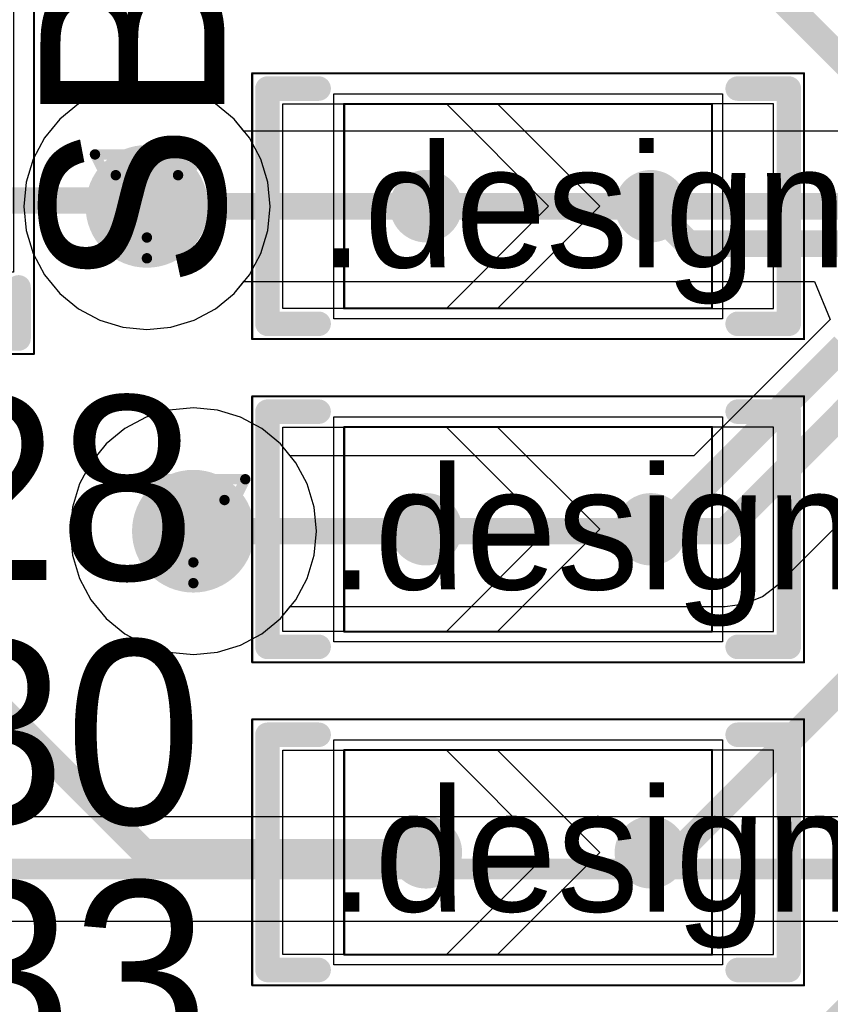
# Model space of a CAD drawing. Header units: millimetres. Extents: x 138 to 555, y 26 to 334.
# Tile 559 of 656: x 286.02 to 289.98, y 216.54 to 221.35. Entities that reach past the tile are written whole.
import ezdxf

# ---------------------------------------------------------------- set-up
doc = ezdxf.new("R2010")
doc.units = ezdxf.units.MM
for name, color, linetype in [('BottomLayer', 5, 'Continuous'), ('DrillDrawing', 1, 'Continuous'), ('Mechanical20', 56, 'Continuous'), ('Mechanical27', 56, 'Continuous'), ('MidLayer1', 16, 'Continuous'), ('MidLayer2', 76, 'Continuous'), ('MidLayer3', 90, 'Continuous'), ('MidLayer4', 156, 'Continuous'), ('MultiLayer', 9, 'Continuous'), ('TopLayer', 1, 'Continuous'), ('TopOverlay', 2, 'Continuous'), ('TopPaste', 8, 'Continuous'), ('TopSolder', 216, 'Continuous'), ('ViaHoleLayer', 16, 'Continuous')]:
    doc.layers.add(name, color=color, linetype=linetype)

# ---------------------------------------------------------------- blocks, each defined once
blk = doc.blocks.new('SOLDER_BRIDGE_R0603_0R_614')
at = {"layer": 'Mechanical20', "const_width": 0.01}
for points in [[(-1.35, 0.65), (-0.2, 0.65)], [(-1.35, -0.65), (-1.35, 0.65)], [(-0.2, 0.65), (1.35, 0.65)], [(1.35, -0.65), (1.35, 0.65)], [(-1.35, -0.65), (1.35, -0.65)]]:
    blk.add_lwpolyline(points, dxfattribs=at)
at = {"layer": 'Mechanical20', "const_width": 0.005}
for points in [[(-1.3525, 0.65, 1), (-1.3475, 0.65, 1)], [(-1.3525, 0.65, 1), (-1.3475, 0.65, 1)], [(-0.2025, 0.65, 1), (-0.1975, 0.65, 1)], [(-0.2025, 0.65, 1), (-0.1975, 0.65, 1)], [(1.3475, 0.65, 1), (1.3525, 0.65, 1)], [(1.3475, 0.65, 1), (1.3525, 0.65, 1)], [(-1.3525, -0.65, 1), (-1.3475, -0.65, 1)], [(-1.3525, -0.65, 1), (-1.3475, -0.65, 1)], [(1.3475, -0.65, 1), (1.3525, -0.65, 1)], [(1.3475, -0.65, 1), (1.3525, -0.65, 1)]]:
    blk.add_lwpolyline(points, format="xyb", close=True, dxfattribs=at)
at = {"layer": 'Mechanical27', "const_width": 0.01}
for points in [[(-0.9, -0.5), (-0.9, 0.5)], [(-0.9, 0.5), (0.9, 0.5)], [(0.9, -0.5), (0.9, 0.5)], [(-0.9, -0.5), (0.9, -0.5)]]:
    blk.add_lwpolyline(points, dxfattribs=at)
at = {"layer": 'Mechanical27', "const_width": 0.005}
for points in [[(-0.9025, 0.5, 1), (-0.8975, 0.5, 1)], [(-0.9025, 0.5, 1), (-0.8975, 0.5, 1)], [(0.8975, 0.5, 1), (0.9025, 0.5, 1)], [(0.8975, 0.5, 1), (0.9025, 0.5, 1)], [(-0.9025, -0.5, 1), (-0.8975, -0.5, 1)], [(-0.9025, -0.5, 1), (-0.8975, -0.5, 1)], [(0.8975, -0.5, 1), (0.9025, -0.5, 1)], [(0.8975, -0.5, 1), (0.9025, -0.5, 1)]]:
    blk.add_lwpolyline(points, format="xyb", close=True, dxfattribs=at)
at = {"layer": 'TopLayer'}
for p, q in [((-1.2, -0.5), (-1.2, 0.5)), ((-1.2, 0.5), (-0.4, 0.5)), ((-0.4, 0.5), (0.1, 0)), ((-0.15, 0.5), (-0.15, 0.5)), ((-0.15, 0.5), (0.35, 0)), ((1.2, 0.5), (-0.15, 0.5)), ((1.2, -0.5), (1.2, 0.5)), ((0.1, 0), (-0.4, -0.5)), ((0.35, 0), (-0.15, -0.5)), ((-1.2, -0.5), (-1.2, -0.5)), ((-0.4, -0.5), (-1.2, -0.5)), ((-0.15, -0.5), (1.2, -0.5))]:
    blk.add_line(p, q, dxfattribs=at)
at = {"layer": 'TopLayer', "const_width": 0.127}
for points in [[(-0.5635, 0, 1), (-0.4365, 0, 1)], [(0.5365, 0, 1), (0.6635, 0, 1)]]:
    blk.add_lwpolyline(points, format="xyb", close=True, dxfattribs=at)
at = {"layer": 'TopOverlay', "const_width": 0.12}
for points in [[(-1.275, 0.575), (-1.025, 0.575)], [(-1.275, 0.175), (-1.275, 0.575)], [(1.025, 0.575), (1.275, 0.575)], [(1.275, -0.575), (1.275, 0.575)], [(-1.275, -0.575), (-1.275, 0.175)], [(-1.275, -0.575), (-1.025, -0.575)], [(1.025, -0.575), (1.275, -0.575)]]:
    blk.add_lwpolyline(points, dxfattribs=at)
at = {"layer": 'TopOverlay', "const_width": 0.06}
for points in [[(-1.305, 0.575, 1), (-1.245, 0.575, 1)], [(-1.305, 0.575, 1), (-1.245, 0.575, 1)], [(-1.055, 0.575, 1), (-0.995, 0.575, 1)], [(0.995, 0.575, 1), (1.055, 0.575, 1)], [(1.245, 0.575, 1), (1.305, 0.575, 1)], [(1.245, 0.575, 1), (1.305, 0.575, 1)], [(-1.305, 0.175, 1), (-1.245, 0.175, 1)], [(-1.305, 0.175, 1), (-1.245, 0.175, 1)], [(-1.305, -0.575, 1), (-1.245, -0.575, 1)], [(-1.305, -0.575, 1), (-1.245, -0.575, 1)], [(-1.055, -0.575, 1), (-0.995, -0.575, 1)], [(0.995, -0.575, 1), (1.055, -0.575, 1)], [(1.245, -0.575, 1), (1.305, -0.575, 1)], [(1.245, -0.575, 1), (1.305, -0.575, 1)]]:
    blk.add_lwpolyline(points, format="xyb", close=True, dxfattribs=at)
at = {"layer": 'TopPaste', "const_width": 0.127}
for points in [[(-0.5635, 0, 1), (-0.4365, 0, 1)], [(0.5365, 0, 1), (0.6635, 0, 1)]]:
    blk.add_lwpolyline(points, format="xyb", close=True, dxfattribs=at)
at = {"layer": 'TopSolder'}
for p, q in [((-0.95, 0.55), (-0.95, 0.55)), ((-0.95, 0.55), (0.95, 0.55)), ((-0.95, -0.55), (-0.95, 0.55)), ((0.95, 0.55), (0.95, -0.55)), ((0.95, -0.55), (-0.95, -0.55))]:
    blk.add_line(p, q, dxfattribs=at)
at = {"layer": 'TopSolder', "const_width": 0.177}
for points in [[(-0.5885, 0, 1), (-0.4115, 0, 1)], [(0.5115, 0, 1), (0.6885, 0, 1)]]:
    blk.add_lwpolyline(points, format="xyb", close=True, dxfattribs=at)
blk = doc.blocks.new('SOLDER_BRIDGE_R0603_0R_621')
at = {"layer": 'Mechanical20', "const_width": 0.01}
for points in [[(-1.35, 0.65), (-0.2, 0.65)], [(-1.35, -0.65), (-1.35, 0.65)], [(-0.2, 0.65), (1.35, 0.65)], [(1.35, -0.65), (1.35, 0.65)], [(-1.35, -0.65), (1.35, -0.65)]]:
    blk.add_lwpolyline(points, dxfattribs=at)
at = {"layer": 'Mechanical20', "const_width": 0.005}
for points in [[(-1.3525, 0.65, 1), (-1.3475, 0.65, 1)], [(-1.3525, 0.65, 1), (-1.3475, 0.65, 1)], [(-0.2025, 0.65, 1), (-0.1975, 0.65, 1)], [(-0.2025, 0.65, 1), (-0.1975, 0.65, 1)], [(1.3475, 0.65, 1), (1.3525, 0.65, 1)], [(1.3475, 0.65, 1), (1.3525, 0.65, 1)], [(-1.3525, -0.65, 1), (-1.3475, -0.65, 1)], [(-1.3525, -0.65, 1), (-1.3475, -0.65, 1)], [(1.3475, -0.65, 1), (1.3525, -0.65, 1)], [(1.3475, -0.65, 1), (1.3525, -0.65, 1)]]:
    blk.add_lwpolyline(points, format="xyb", close=True, dxfattribs=at)
at = {"layer": 'Mechanical27', "const_width": 0.01}
for points in [[(-0.9, -0.5), (-0.9, 0.5)], [(-0.9, 0.5), (0.9, 0.5)], [(0.9, -0.5), (0.9, 0.5)], [(-0.9, -0.5), (0.9, -0.5)]]:
    blk.add_lwpolyline(points, dxfattribs=at)
at = {"layer": 'Mechanical27', "const_width": 0.005}
for points in [[(-0.9025, 0.5, 1), (-0.8975, 0.5, 1)], [(-0.9025, 0.5, 1), (-0.8975, 0.5, 1)], [(0.8975, 0.5, 1), (0.9025, 0.5, 1)], [(0.8975, 0.5, 1), (0.9025, 0.5, 1)], [(-0.9025, -0.5, 1), (-0.8975, -0.5, 1)], [(-0.9025, -0.5, 1), (-0.8975, -0.5, 1)], [(0.8975, -0.5, 1), (0.9025, -0.5, 1)], [(0.8975, -0.5, 1), (0.9025, -0.5, 1)]]:
    blk.add_lwpolyline(points, format="xyb", close=True, dxfattribs=at)
at = {"layer": 'TopLayer'}
for p, q in [((-1.2, -0.5), (-1.2, 0.5)), ((-1.2, 0.5), (-0.4, 0.5)), ((-0.4, 0.5), (0.1, 0)), ((-0.15, 0.5), (-0.15, 0.5)), ((-0.15, 0.5), (0.35, 0)), ((1.2, 0.5), (-0.15, 0.5)), ((1.2, -0.5), (1.2, 0.5)), ((0.1, 0), (-0.4, -0.5)), ((0.35, 0), (-0.15, -0.5)), ((-1.2, -0.5), (-1.2, -0.5)), ((-0.4, -0.5), (-1.2, -0.5)), ((-0.15, -0.5), (1.2, -0.5))]:
    blk.add_line(p, q, dxfattribs=at)
at = {"layer": 'TopLayer', "const_width": 0.127}
for points in [[(-0.5635, 0, 1), (-0.4365, 0, 1)], [(0.5365, 0, 1), (0.6635, 0, 1)]]:
    blk.add_lwpolyline(points, format="xyb", close=True, dxfattribs=at)
at = {"layer": 'TopOverlay', "const_width": 0.12}
for points in [[(-1.275, 0.575), (-1.025, 0.575)], [(-1.275, 0.175), (-1.275, 0.575)], [(1.025, 0.575), (1.275, 0.575)], [(1.275, -0.575), (1.275, 0.575)], [(-1.275, -0.575), (-1.275, 0.175)], [(-1.275, -0.575), (-1.025, -0.575)], [(1.025, -0.575), (1.275, -0.575)]]:
    blk.add_lwpolyline(points, dxfattribs=at)
at = {"layer": 'TopOverlay', "const_width": 0.06}
for points in [[(-1.305, 0.575, 1), (-1.245, 0.575, 1)], [(-1.305, 0.575, 1), (-1.245, 0.575, 1)], [(-1.055, 0.575, 1), (-0.995, 0.575, 1)], [(0.995, 0.575, 1), (1.055, 0.575, 1)], [(1.245, 0.575, 1), (1.305, 0.575, 1)], [(1.245, 0.575, 1), (1.305, 0.575, 1)], [(-1.305, 0.175, 1), (-1.245, 0.175, 1)], [(-1.305, 0.175, 1), (-1.245, 0.175, 1)], [(-1.305, -0.575, 1), (-1.245, -0.575, 1)], [(-1.305, -0.575, 1), (-1.245, -0.575, 1)], [(-1.055, -0.575, 1), (-0.995, -0.575, 1)], [(0.995, -0.575, 1), (1.055, -0.575, 1)], [(1.245, -0.575, 1), (1.305, -0.575, 1)], [(1.245, -0.575, 1), (1.305, -0.575, 1)]]:
    blk.add_lwpolyline(points, format="xyb", close=True, dxfattribs=at)
at = {"layer": 'TopPaste', "const_width": 0.127}
for points in [[(-0.5635, 0, 1), (-0.4365, 0, 1)], [(0.5365, 0, 1), (0.6635, 0, 1)]]:
    blk.add_lwpolyline(points, format="xyb", close=True, dxfattribs=at)
at = {"layer": 'TopSolder'}
for p, q in [((-0.95, 0.55), (-0.95, 0.55)), ((-0.95, 0.55), (0.95, 0.55)), ((-0.95, -0.55), (-0.95, 0.55)), ((0.95, 0.55), (0.95, -0.55)), ((0.95, -0.55), (-0.95, -0.55))]:
    blk.add_line(p, q, dxfattribs=at)
at = {"layer": 'TopSolder', "const_width": 0.177}
for points in [[(-0.5885, 0, 1), (-0.4115, 0, 1)], [(0.5115, 0, 1), (0.6885, 0, 1)]]:
    blk.add_lwpolyline(points, format="xyb", close=True, dxfattribs=at)
blk = doc.blocks.new('SOLDER_BRIDGE_R0603_0R_622')
at = {"layer": 'Mechanical20', "const_width": 0.01}
for points in [[(-1.35, 0.65), (-0.2, 0.65)], [(-1.35, -0.65), (-1.35, 0.65)], [(-0.2, 0.65), (1.35, 0.65)], [(1.35, -0.65), (1.35, 0.65)], [(-1.35, -0.65), (1.35, -0.65)]]:
    blk.add_lwpolyline(points, dxfattribs=at)
at = {"layer": 'Mechanical20', "const_width": 0.005}
for points in [[(-1.3525, 0.65, 1), (-1.3475, 0.65, 1)], [(-1.3525, 0.65, 1), (-1.3475, 0.65, 1)], [(-0.2025, 0.65, 1), (-0.1975, 0.65, 1)], [(-0.2025, 0.65, 1), (-0.1975, 0.65, 1)], [(1.3475, 0.65, 1), (1.3525, 0.65, 1)], [(1.3475, 0.65, 1), (1.3525, 0.65, 1)], [(-1.3525, -0.65, 1), (-1.3475, -0.65, 1)], [(-1.3525, -0.65, 1), (-1.3475, -0.65, 1)], [(1.3475, -0.65, 1), (1.3525, -0.65, 1)], [(1.3475, -0.65, 1), (1.3525, -0.65, 1)]]:
    blk.add_lwpolyline(points, format="xyb", close=True, dxfattribs=at)
at = {"layer": 'Mechanical27', "const_width": 0.01}
for points in [[(-0.9, -0.5), (-0.9, 0.5)], [(-0.9, 0.5), (0.9, 0.5)], [(0.9, -0.5), (0.9, 0.5)], [(-0.9, -0.5), (0.9, -0.5)]]:
    blk.add_lwpolyline(points, dxfattribs=at)
at = {"layer": 'Mechanical27', "const_width": 0.005}
for points in [[(-0.9025, 0.5, 1), (-0.8975, 0.5, 1)], [(-0.9025, 0.5, 1), (-0.8975, 0.5, 1)], [(0.8975, 0.5, 1), (0.9025, 0.5, 1)], [(0.8975, 0.5, 1), (0.9025, 0.5, 1)], [(-0.9025, -0.5, 1), (-0.8975, -0.5, 1)], [(-0.9025, -0.5, 1), (-0.8975, -0.5, 1)], [(0.8975, -0.5, 1), (0.9025, -0.5, 1)], [(0.8975, -0.5, 1), (0.9025, -0.5, 1)]]:
    blk.add_lwpolyline(points, format="xyb", close=True, dxfattribs=at)
at = {"layer": 'TopLayer'}
for p, q in [((-1.2, -0.5), (-1.2, 0.5)), ((-1.2, 0.5), (-0.4, 0.5)), ((-0.4, 0.5), (0.1, 0)), ((-0.15, 0.5), (-0.15, 0.5)), ((-0.15, 0.5), (0.35, 0)), ((1.2, 0.5), (-0.15, 0.5)), ((1.2, -0.5), (1.2, 0.5)), ((0.1, 0), (-0.4, -0.5)), ((0.35, 0), (-0.15, -0.5)), ((-1.2, -0.5), (-1.2, -0.5)), ((-0.4, -0.5), (-1.2, -0.5)), ((-0.15, -0.5), (1.2, -0.5))]:
    blk.add_line(p, q, dxfattribs=at)
at = {"layer": 'TopLayer', "const_width": 0.127}
for points in [[(-0.5635, 0, 1), (-0.4365, 0, 1)], [(0.5365, 0, 1), (0.6635, 0, 1)]]:
    blk.add_lwpolyline(points, format="xyb", close=True, dxfattribs=at)
at = {"layer": 'TopOverlay', "const_width": 0.12}
for points in [[(-1.275, 0.575), (-1.025, 0.575)], [(-1.275, 0.175), (-1.275, 0.575)], [(1.025, 0.575), (1.275, 0.575)], [(1.275, -0.575), (1.275, 0.575)], [(-1.275, -0.575), (-1.275, 0.175)], [(-1.275, -0.575), (-1.025, -0.575)], [(1.025, -0.575), (1.275, -0.575)]]:
    blk.add_lwpolyline(points, dxfattribs=at)
at = {"layer": 'TopOverlay', "const_width": 0.06}
for points in [[(-1.305, 0.575, 1), (-1.245, 0.575, 1)], [(-1.305, 0.575, 1), (-1.245, 0.575, 1)], [(-1.055, 0.575, 1), (-0.995, 0.575, 1)], [(0.995, 0.575, 1), (1.055, 0.575, 1)], [(1.245, 0.575, 1), (1.305, 0.575, 1)], [(1.245, 0.575, 1), (1.305, 0.575, 1)], [(-1.305, 0.175, 1), (-1.245, 0.175, 1)], [(-1.305, 0.175, 1), (-1.245, 0.175, 1)], [(-1.305, -0.575, 1), (-1.245, -0.575, 1)], [(-1.305, -0.575, 1), (-1.245, -0.575, 1)], [(-1.055, -0.575, 1), (-0.995, -0.575, 1)], [(0.995, -0.575, 1), (1.055, -0.575, 1)], [(1.245, -0.575, 1), (1.305, -0.575, 1)], [(1.245, -0.575, 1), (1.305, -0.575, 1)]]:
    blk.add_lwpolyline(points, format="xyb", close=True, dxfattribs=at)
at = {"layer": 'TopPaste', "const_width": 0.127}
for points in [[(-0.5635, 0, 1), (-0.4365, 0, 1)], [(0.5365, 0, 1), (0.6635, 0, 1)]]:
    blk.add_lwpolyline(points, format="xyb", close=True, dxfattribs=at)
at = {"layer": 'TopSolder'}
for p, q in [((-0.95, 0.55), (-0.95, 0.55)), ((-0.95, 0.55), (0.95, 0.55)), ((-0.95, -0.55), (-0.95, 0.55)), ((0.95, 0.55), (0.95, -0.55)), ((0.95, -0.55), (-0.95, -0.55))]:
    blk.add_line(p, q, dxfattribs=at)
at = {"layer": 'TopSolder', "const_width": 0.177}
for points in [[(-0.5885, 0, 1), (-0.4115, 0, 1)], [(0.5115, 0, 1), (0.6885, 0, 1)]]:
    blk.add_lwpolyline(points, format="xyb", close=True, dxfattribs=at)
blk = doc.blocks.new('SOLDER_BRIDGE_R0603_0R_632')
at = {"layer": 'Mechanical20', "const_width": 0.01}
for points in [[(-0.2, 0.65), (-1.35, 0.65)], [(-1.35, -0.65), (-1.35, 0.65)], [(1.35, 0.65), (-0.2, 0.65)], [(1.35, -0.65), (1.35, 0.65)], [(1.35, -0.65), (-1.35, -0.65)]]:
    blk.add_lwpolyline(points, dxfattribs=at)
at = {"layer": 'Mechanical20', "const_width": 0.005}
for points in [[(-1.3525, 0.65, 1), (-1.3475, 0.65, 1)], [(-1.3525, 0.65, 1), (-1.3475, 0.65, 1)], [(-0.2025, 0.65, 1), (-0.1975, 0.65, 1)], [(-0.2025, 0.65, 1), (-0.1975, 0.65, 1)], [(1.3475, 0.65, 1), (1.3525, 0.65, 1)], [(1.3475, 0.65, 1), (1.3525, 0.65, 1)], [(-1.3525, -0.65, 1), (-1.3475, -0.65, 1)], [(-1.3525, -0.65, 1), (-1.3475, -0.65, 1)], [(1.3475, -0.65, 1), (1.3525, -0.65, 1)], [(1.3475, -0.65, 1), (1.3525, -0.65, 1)]]:
    blk.add_lwpolyline(points, format="xyb", close=True, dxfattribs=at)
at = {"layer": 'Mechanical27', "const_width": 0.01}
for points in [[(-0.9, -0.5), (-0.9, 0.5)], [(0.9, 0.5), (-0.9, 0.5)], [(0.9, -0.5), (0.9, 0.5)], [(0.9, -0.5), (-0.9, -0.5)]]:
    blk.add_lwpolyline(points, dxfattribs=at)
at = {"layer": 'Mechanical27', "const_width": 0.005}
for points in [[(-0.9025, 0.5, 1), (-0.8975, 0.5, 1)], [(-0.9025, 0.5, 1), (-0.8975, 0.5, 1)], [(0.8975, 0.5, 1), (0.9025, 0.5, 1)], [(0.8975, 0.5, 1), (0.9025, 0.5, 1)], [(-0.9025, -0.5, 1), (-0.8975, -0.5, 1)], [(-0.9025, -0.5, 1), (-0.8975, -0.5, 1)], [(0.8975, -0.5, 1), (0.9025, -0.5, 1)], [(0.8975, -0.5, 1), (0.9025, -0.5, 1)]]:
    blk.add_lwpolyline(points, format="xyb", close=True, dxfattribs=at)
at = {"layer": 'TopLayer'}
for p, q in [((-1.2, -0.5), (-1.2, 0.5)), ((-1.2, 0.5), (-0.4, 0.5)), ((-0.4, 0.5), (0.1, 0)), ((-0.15, 0.5), (-0.15, 0.5)), ((-0.15, 0.5), (0.35, 0)), ((1.2, 0.5), (-0.15, 0.5)), ((1.2, -0.5), (1.2, 0.5)), ((0.1, 0), (-0.4, -0.5)), ((0.35, 0), (-0.15, -0.5)), ((-1.2, -0.5), (-1.2, -0.5)), ((-0.4, -0.5), (-1.2, -0.5)), ((-0.15, -0.5), (1.2, -0.5))]:
    blk.add_line(p, q, dxfattribs=at)
at = {"layer": 'TopLayer', "const_width": 0.127}
for points in [[(-0.5635, 0, 1), (-0.4365, 0, 1)], [(0.5365, 0, 1), (0.6635, 0, 1)]]:
    blk.add_lwpolyline(points, format="xyb", close=True, dxfattribs=at)
at = {"layer": 'TopOverlay', "const_width": 0.12}
for points in [[(-1.025, 0.575), (-1.275, 0.575)], [(-1.275, 0.175), (-1.275, 0.575)], [(1.275, 0.575), (1.025, 0.575)], [(1.275, -0.575), (1.275, 0.575)], [(-1.275, -0.575), (-1.275, 0.175)], [(-1.025, -0.575), (-1.275, -0.575)], [(1.275, -0.575), (1.025, -0.575)]]:
    blk.add_lwpolyline(points, dxfattribs=at)
at = {"layer": 'TopOverlay', "const_width": 0.06}
for points in [[(-1.305, 0.575, 1), (-1.245, 0.575, 1)], [(-1.305, 0.575, 1), (-1.245, 0.575, 1)], [(-1.055, 0.575, 1), (-0.995, 0.575, 1)], [(0.995, 0.575, 1), (1.055, 0.575, 1)], [(1.245, 0.575, 1), (1.305, 0.575, 1)], [(1.245, 0.575, 1), (1.305, 0.575, 1)], [(-1.305, 0.175, 1), (-1.245, 0.175, 1)], [(-1.305, 0.175, 1), (-1.245, 0.175, 1)], [(-1.305, -0.575, 1), (-1.245, -0.575, 1)], [(-1.305, -0.575, 1), (-1.245, -0.575, 1)], [(-1.055, -0.575, 1), (-0.995, -0.575, 1)], [(0.995, -0.575, 1), (1.055, -0.575, 1)], [(1.245, -0.575, 1), (1.305, -0.575, 1)], [(1.245, -0.575, 1), (1.305, -0.575, 1)]]:
    blk.add_lwpolyline(points, format="xyb", close=True, dxfattribs=at)
at = {"layer": 'TopPaste', "const_width": 0.127}
for points in [[(-0.5635, 0, 1), (-0.4365, 0, 1)], [(0.5365, 0, 1), (0.6635, 0, 1)]]:
    blk.add_lwpolyline(points, format="xyb", close=True, dxfattribs=at)
at = {"layer": 'TopSolder'}
for p, q in [((-0.95, 0.55), (-0.95, 0.55)), ((-0.95, 0.55), (0.95, 0.55)), ((-0.95, -0.55), (-0.95, 0.55)), ((0.95, 0.55), (0.95, -0.55)), ((0.95, -0.55), (-0.95, -0.55))]:
    blk.add_line(p, q, dxfattribs=at)
at = {"layer": 'TopSolder', "const_width": 0.177}
for points in [[(-0.5885, 0, 1), (-0.4115, 0, 1)], [(0.5115, 0, 1), (0.6885, 0, 1)]]:
    blk.add_lwpolyline(points, format="xyb", close=True, dxfattribs=at)

msp = doc.modelspace()

# ---------------------------------------------------------------- linework, layer by layer
at = {"layer": 'BottomLayer'}
for p, q in [((289.7267, 218.5914), (293.6299, 222.4946)), ((286.5208, 221.0312), (286.4077, 220.9969)), ((286.6384, 221.0428), (286.5208, 221.0312)), ((286.7561, 221.0312), (286.6384, 221.0428)), ((286.8692, 220.9969), (286.7561, 221.0312)), ((286.4077, 220.9969), (286.3035, 220.9412)), ((286.9734, 220.9412), (286.8692, 220.9969)), ((286.3035, 220.9412), (286.2121, 220.8662)), ((287.0648, 220.8662), (286.9734, 220.9412)), ((286.2121, 220.8662), (286.1371, 220.7748)), ((287.1125, 220.808), (287.0648, 220.8662)), ((286.1371, 220.7748), (286.0814, 220.6706)), ((290.092, 220.808), (287.1125, 220.808)), ((286.0814, 220.6706), (286.0471, 220.5575)), ((286.0471, 220.5575), (286.0355, 220.4399)), ((286.0355, 220.4399), (286.0471, 220.3223)), ((286.0471, 220.3223), (286.0814, 220.2092)), ((286.0814, 220.2092), (286.1371, 220.1049)), ((286.1371, 220.1049), (286.2121, 220.0136)), ((287.0648, 220.0136), (287.1125, 220.0717)), ((287.1125, 220.0717), (289.9044, 220.0717)), ((289.9044, 220.0717), (289.981, 219.887)), ((286.2121, 220.0136), (286.3035, 219.9386)), ((286.9734, 219.9386), (287.0648, 220.0136)), ((286.3035, 219.9386), (286.4077, 219.8829)), ((286.8692, 219.8829), (286.9734, 219.9386)), ((286.4077, 219.8829), (286.5208, 219.8486)), ((286.5208, 219.8486), (286.6384, 219.837)), ((286.6384, 219.837), (286.7561, 219.8486)), ((286.7561, 219.8486), (286.8692, 219.8829)), ((289.981, 219.887), (289.3139, 219.2199)), ((286.748, 219.4431), (286.6349, 219.4088)), ((286.8656, 219.4546), (286.748, 219.4431)), ((286.9832, 219.4431), (286.8656, 219.4546)), ((287.0963, 219.4088), (286.9832, 219.4431)), ((286.6349, 219.4088), (286.5306, 219.353)), ((287.2005, 219.353), (287.0963, 219.4088)), ((286.5306, 219.353), (286.4393, 219.2781)), ((287.2919, 219.2781), (287.2005, 219.353)), ((286.4393, 219.2781), (286.3643, 219.1867)), ((287.3396, 219.2199), (287.2919, 219.2781)), ((286.3643, 219.1867), (286.3086, 219.0825)), ((289.3139, 219.2199), (287.3396, 219.2199)), ((286.3086, 219.0825), (286.2743, 218.9694)), ((286.2743, 218.9694), (286.2627, 218.8517)), ((286.2627, 218.8517), (286.2743, 218.7341)), ((286.2743, 218.7341), (286.3086, 218.621)), ((286.3086, 218.621), (286.3643, 218.5168)), ((289.6505, 218.5329), (289.7267, 218.5914)), ((286.3643, 218.5168), (286.4393, 218.4254)), ((289.5617, 218.4961), (289.6505, 218.5329)), ((287.2919, 218.4254), (287.3396, 218.4836)), ((287.3396, 218.4836), (289.4664, 218.4836)), ((289.4664, 218.4836), (289.5617, 218.4961)), ((286.4393, 218.4254), (286.5306, 218.3504)), ((287.2005, 218.3504), (287.2919, 218.4254)), ((286.5306, 218.3504), (286.6349, 218.2947)), ((287.0963, 218.2947), (287.2005, 218.3504)), ((286.6349, 218.2947), (286.748, 218.2604)), ((286.748, 218.2604), (286.8656, 218.2488)), ((286.8656, 218.2488), (286.9832, 218.2604)), ((286.9832, 218.2604), (287.0963, 218.2947)), ((294.1177, 217.4549), (284.808, 217.4549)), ((284.808, 216.9452), (294.2232, 216.9452))]:
    msp.add_line(p, q, dxfattribs=at)
for points, const_width in [([(289.4664, 218.8517), (293.4774, 222.8627)], 0.13), ([(286.6384, 220.4399), (290.2445, 220.4399)], 0.13), ([(286.8656, 218.8517), (289.4664, 218.8517)], 0.13), ([(284.3733, 217.2001), (294.2232, 217.2001)], 0.1)]:
    msp.add_lwpolyline(points, dxfattribs=dict(at, const_width=const_width))
for points, const_width in [([(286.4884, 220.4399, 1), (286.7884, 220.4399, 1)], 0.3), ([(286.6059, 220.4399, 1), (286.6709, 220.4399, 1)], 0.065), ([(286.7156, 218.8517, 1), (287.0156, 218.8517, 1)], 0.3), ([(286.8331, 218.8517, 1), (286.8981, 218.8517, 1)], 0.065), ([(289.4339, 218.8517, 1), (289.4989, 218.8517, 1)], 0.065), ([(289.4339, 218.8517, 1), (289.4989, 218.8517, 1)], 0.065)]:
    msp.add_lwpolyline(points, format="xyb", close=True, dxfattribs=dict(at, const_width=const_width))
at = {"layer": 'DrillDrawing', "const_width": 0.0508}
for points in [[(286.3844, 220.6939), (286.8924, 220.6939)], [(286.3844, 220.6939), (286.6384, 220.1859)], [(286.6384, 220.1859), (286.8924, 220.6939)], [(286.486, 220.5923), (286.7908, 220.5923)], [(286.486, 220.5923), (286.6384, 220.2875)], [(286.6384, 220.2875), (286.7908, 220.5923)], [(286.6116, 219.1057), (287.1196, 219.1057)], [(286.6116, 219.1057), (286.8656, 218.5977)], [(286.8656, 218.5977), (287.1196, 219.1057)], [(286.7132, 219.0041), (287.018, 219.0041)], [(286.7132, 219.0041), (286.8656, 218.6993)], [(286.8656, 218.6993), (287.018, 219.0041)]]:
    msp.add_lwpolyline(points, dxfattribs=at)
at = {"layer": 'DrillDrawing', "const_width": 0.0254}
for points in [[(286.3717, 220.6939, 1), (286.3971, 220.6939, 1)], [(286.3717, 220.6939, 1), (286.3971, 220.6939, 1)], [(286.8797, 220.6939, 1), (286.9051, 220.6939, 1)], [(286.8797, 220.6939, 1), (286.9051, 220.6939, 1)], [(286.4733, 220.5923, 1), (286.4987, 220.5923, 1)], [(286.4733, 220.5923, 1), (286.4987, 220.5923, 1)], [(286.7781, 220.5923, 1), (286.8035, 220.5923, 1)], [(286.7781, 220.5923, 1), (286.8035, 220.5923, 1)], [(286.6257, 220.2875, 1), (286.6511, 220.2875, 1)], [(286.6257, 220.2875, 1), (286.6511, 220.2875, 1)], [(286.6257, 220.1859, 1), (286.6511, 220.1859, 1)], [(286.6257, 220.1859, 1), (286.6511, 220.1859, 1)], [(286.5989, 219.1057, 1), (286.6243, 219.1057, 1)], [(286.5989, 219.1057, 1), (286.6243, 219.1057, 1)], [(287.1069, 219.1057, 1), (287.1323, 219.1057, 1)], [(287.1069, 219.1057, 1), (287.1323, 219.1057, 1)], [(286.7005, 219.0041, 1), (286.7259, 219.0041, 1)], [(286.7005, 219.0041, 1), (286.7259, 219.0041, 1)], [(287.0053, 219.0041, 1), (287.0307, 219.0041, 1)], [(287.0053, 219.0041, 1), (287.0307, 219.0041, 1)], [(286.8529, 218.6993, 1), (286.8783, 218.6993, 1)], [(286.8529, 218.6993, 1), (286.8783, 218.6993, 1)], [(286.8529, 218.5977, 1), (286.8783, 218.5977, 1)], [(286.8529, 218.5977, 1), (286.8783, 218.5977, 1)]]:
    msp.add_lwpolyline(points, format="xyb", close=True, dxfattribs=at)
at = {"layer": 'MidLayer1'}
for p, q in [((286.5208, 221.0312), (286.4077, 220.9969)), ((286.6384, 221.0428), (286.5208, 221.0312)), ((286.7561, 221.0312), (286.6384, 221.0428)), ((286.8692, 220.9969), (286.7561, 221.0312)), ((286.4077, 220.9969), (286.3035, 220.9412)), ((286.9734, 220.9412), (286.8692, 220.9969)), ((286.3035, 220.9412), (286.2121, 220.8662)), ((287.0648, 220.8662), (286.9734, 220.9412)), ((286.2121, 220.8662), (286.1371, 220.7748)), ((287.1397, 220.7748), (287.0648, 220.8662)), ((286.1371, 220.7748), (286.0814, 220.6706)), ((287.1955, 220.6706), (287.1397, 220.7748)), ((286.0814, 220.6706), (286.0471, 220.5575)), ((287.2298, 220.5575), (287.1955, 220.6706)), ((286.0471, 220.5575), (286.0355, 220.4399)), ((287.2413, 220.4399), (287.2298, 220.5575)), ((286.0355, 220.4399), (286.0471, 220.3223)), ((287.2298, 220.3223), (287.2413, 220.4399)), ((286.0471, 220.3223), (286.0814, 220.2092)), ((287.1955, 220.2092), (287.2298, 220.3223)), ((286.0814, 220.2092), (286.1371, 220.1049)), ((287.1397, 220.1049), (287.1955, 220.2092)), ((286.1371, 220.1049), (286.2121, 220.0136)), ((287.0648, 220.0136), (287.1397, 220.1049)), ((286.2121, 220.0136), (286.3035, 219.9386)), ((286.9734, 219.9386), (287.0648, 220.0136)), ((286.3035, 219.9386), (286.4077, 219.8829)), ((286.8692, 219.8829), (286.9734, 219.9386)), ((286.4077, 219.8829), (286.5208, 219.8486)), ((286.5208, 219.8486), (286.6384, 219.837)), ((286.6384, 219.837), (286.7561, 219.8486)), ((286.7561, 219.8486), (286.8692, 219.8829)), ((286.748, 219.4431), (286.6349, 219.4088)), ((286.8656, 219.4546), (286.748, 219.4431)), ((286.9832, 219.4431), (286.8656, 219.4546)), ((287.0963, 219.4088), (286.9832, 219.4431)), ((286.6349, 219.4088), (286.5306, 219.353)), ((287.2005, 219.353), (287.0963, 219.4088)), ((286.5306, 219.353), (286.4393, 219.2781)), ((287.2919, 219.2781), (287.2005, 219.353)), ((286.4393, 219.2781), (286.3643, 219.1867)), ((287.3669, 219.1867), (287.2919, 219.2781)), ((286.3643, 219.1867), (286.3086, 219.0825)), ((287.4226, 219.0825), (287.3669, 219.1867)), ((286.3086, 219.0825), (286.2743, 218.9694)), ((287.4569, 218.9694), (287.4226, 219.0825)), ((286.2743, 218.9694), (286.2627, 218.8517)), ((287.4685, 218.8517), (287.4569, 218.9694)), ((286.2627, 218.8517), (286.2743, 218.7341)), ((287.4569, 218.7341), (287.4685, 218.8517)), ((286.2743, 218.7341), (286.3086, 218.621)), ((287.4226, 218.621), (287.4569, 218.7341)), ((286.3086, 218.621), (286.3643, 218.5168)), ((287.3669, 218.5168), (287.4226, 218.621)), ((286.3643, 218.5168), (286.4393, 218.4254)), ((287.2919, 218.4254), (287.3669, 218.5168)), ((286.4393, 218.4254), (286.5306, 218.3504)), ((287.2005, 218.3504), (287.2919, 218.4254)), ((286.5306, 218.3504), (286.6349, 218.2947)), ((287.0963, 218.2947), (287.2005, 218.3504)), ((286.6349, 218.2947), (286.748, 218.2604)), ((286.748, 218.2604), (286.8656, 218.2488)), ((286.8656, 218.2488), (286.9832, 218.2604)), ((286.9832, 218.2604), (287.0963, 218.2947))]:
    msp.add_line(p, q, dxfattribs=at)
at = {"layer": 'MidLayer1', "const_width": 0.3}
for points in [[(286.4884, 220.4399, 1), (286.7884, 220.4399, 1)], [(286.7156, 218.8517, 1), (287.0156, 218.8517, 1)]]:
    msp.add_lwpolyline(points, format="xyb", close=True, dxfattribs=at)
at = {"layer": 'MidLayer2'}
for p, q in [((286.5208, 221.0312), (286.4077, 220.9969)), ((286.6384, 221.0428), (286.5208, 221.0312)), ((286.7561, 221.0312), (286.6384, 221.0428)), ((286.8692, 220.9969), (286.7561, 221.0312)), ((286.4077, 220.9969), (286.3035, 220.9412)), ((286.9734, 220.9412), (286.8692, 220.9969)), ((286.3035, 220.9412), (286.2121, 220.8662)), ((287.0648, 220.8662), (286.9734, 220.9412)), ((286.2121, 220.8662), (286.1371, 220.7748)), ((287.1397, 220.7748), (287.0648, 220.8662)), ((286.1371, 220.7748), (286.0814, 220.6706)), ((287.1955, 220.6706), (287.1397, 220.7748)), ((286.0814, 220.6706), (286.0471, 220.5575)), ((287.2298, 220.5575), (287.1955, 220.6706)), ((286.0471, 220.5575), (286.0355, 220.4399)), ((287.2413, 220.4399), (287.2298, 220.5575)), ((286.0355, 220.4399), (286.0471, 220.3223)), ((287.2298, 220.3223), (287.2413, 220.4399)), ((286.0471, 220.3223), (286.0814, 220.2092)), ((287.1955, 220.2092), (287.2298, 220.3223)), ((286.0814, 220.2092), (286.1371, 220.1049)), ((287.1397, 220.1049), (287.1955, 220.2092)), ((286.1371, 220.1049), (286.2121, 220.0136)), ((287.0648, 220.0136), (287.1397, 220.1049)), ((286.2121, 220.0136), (286.3035, 219.9386)), ((286.9734, 219.9386), (287.0648, 220.0136)), ((286.3035, 219.9386), (286.4077, 219.8829)), ((286.8692, 219.8829), (286.9734, 219.9386)), ((286.4077, 219.8829), (286.5208, 219.8486)), ((286.5208, 219.8486), (286.6384, 219.837)), ((286.6384, 219.837), (286.7561, 219.8486)), ((286.7561, 219.8486), (286.8692, 219.8829)), ((286.748, 219.4431), (286.6349, 219.4088)), ((286.8656, 219.4546), (286.748, 219.4431)), ((286.9832, 219.4431), (286.8656, 219.4546)), ((287.0963, 219.4088), (286.9832, 219.4431)), ((286.6349, 219.4088), (286.5306, 219.353)), ((287.2005, 219.353), (287.0963, 219.4088)), ((286.5306, 219.353), (286.4393, 219.2781)), ((287.2919, 219.2781), (287.2005, 219.353)), ((286.4393, 219.2781), (286.3643, 219.1867)), ((287.3669, 219.1867), (287.2919, 219.2781)), ((286.3643, 219.1867), (286.3086, 219.0825)), ((287.4226, 219.0825), (287.3669, 219.1867)), ((286.3086, 219.0825), (286.2743, 218.9694)), ((287.4569, 218.9694), (287.4226, 219.0825)), ((286.2743, 218.9694), (286.2627, 218.8517)), ((287.4685, 218.8517), (287.4569, 218.9694)), ((286.2627, 218.8517), (286.2743, 218.7341)), ((287.4569, 218.7341), (287.4685, 218.8517)), ((286.2743, 218.7341), (286.3086, 218.621)), ((287.4226, 218.621), (287.4569, 218.7341)), ((286.3086, 218.621), (286.3643, 218.5168)), ((287.3669, 218.5168), (287.4226, 218.621)), ((286.3643, 218.5168), (286.4393, 218.4254)), ((287.2919, 218.4254), (287.3669, 218.5168)), ((286.4393, 218.4254), (286.5306, 218.3504)), ((287.2005, 218.3504), (287.2919, 218.4254)), ((286.5306, 218.3504), (286.6349, 218.2947)), ((287.0963, 218.2947), (287.2005, 218.3504)), ((286.6349, 218.2947), (286.748, 218.2604)), ((286.748, 218.2604), (286.8656, 218.2488)), ((286.8656, 218.2488), (286.9832, 218.2604)), ((286.9832, 218.2604), (287.0963, 218.2947))]:
    msp.add_line(p, q, dxfattribs=at)
at = {"layer": 'MidLayer2', "const_width": 0.3}
for points in [[(286.4884, 220.4399, 1), (286.7884, 220.4399, 1)], [(286.7156, 218.8517, 1), (287.0156, 218.8517, 1)]]:
    msp.add_lwpolyline(points, format="xyb", close=True, dxfattribs=at)
at = {"layer": 'MidLayer3'}
for p, q in [((286.5208, 221.0312), (286.4077, 220.9969)), ((286.6384, 221.0428), (286.5208, 221.0312)), ((286.7561, 221.0312), (286.6384, 221.0428)), ((286.8692, 220.9969), (286.7561, 221.0312)), ((286.4077, 220.9969), (286.3035, 220.9412)), ((286.9734, 220.9412), (286.8692, 220.9969)), ((286.3035, 220.9412), (286.2121, 220.8662)), ((287.0648, 220.8662), (286.9734, 220.9412)), ((286.2121, 220.8662), (286.1371, 220.7748)), ((287.1397, 220.7748), (287.0648, 220.8662)), ((286.1371, 220.7748), (286.0814, 220.6706)), ((287.1955, 220.6706), (287.1397, 220.7748)), ((286.0814, 220.6706), (286.0471, 220.5575)), ((287.2298, 220.5575), (287.1955, 220.6706)), ((286.0471, 220.5575), (286.0355, 220.4399)), ((287.2413, 220.4399), (287.2298, 220.5575)), ((286.0355, 220.4399), (286.0471, 220.3223)), ((287.2298, 220.3223), (287.2413, 220.4399)), ((286.0471, 220.3223), (286.0814, 220.2092)), ((287.1955, 220.2092), (287.2298, 220.3223)), ((286.0814, 220.2092), (286.1371, 220.1049)), ((287.1397, 220.1049), (287.1955, 220.2092)), ((286.1371, 220.1049), (286.2121, 220.0136)), ((287.0648, 220.0136), (287.1397, 220.1049)), ((286.2121, 220.0136), (286.3035, 219.9386)), ((286.9734, 219.9386), (287.0648, 220.0136)), ((286.3035, 219.9386), (286.4077, 219.8829)), ((286.8692, 219.8829), (286.9734, 219.9386)), ((286.4077, 219.8829), (286.5208, 219.8486)), ((286.5208, 219.8486), (286.6384, 219.837)), ((286.6384, 219.837), (286.7561, 219.8486)), ((286.7561, 219.8486), (286.8692, 219.8829)), ((286.748, 219.4431), (286.6349, 219.4088)), ((286.8656, 219.4546), (286.748, 219.4431)), ((286.9832, 219.4431), (286.8656, 219.4546)), ((287.0963, 219.4088), (286.9832, 219.4431)), ((286.6349, 219.4088), (286.5306, 219.353)), ((287.2005, 219.353), (287.0963, 219.4088)), ((286.5306, 219.353), (286.4393, 219.2781)), ((287.2919, 219.2781), (287.2005, 219.353)), ((286.4393, 219.2781), (286.3643, 219.1867)), ((287.3669, 219.1867), (287.2919, 219.2781)), ((286.3643, 219.1867), (286.3086, 219.0825)), ((287.4226, 219.0825), (287.3669, 219.1867)), ((286.3086, 219.0825), (286.2743, 218.9694)), ((287.4569, 218.9694), (287.4226, 219.0825)), ((286.2743, 218.9694), (286.2627, 218.8517)), ((287.4685, 218.8517), (287.4569, 218.9694)), ((286.2627, 218.8517), (286.2743, 218.7341)), ((287.4569, 218.7341), (287.4685, 218.8517)), ((286.2743, 218.7341), (286.3086, 218.621)), ((287.4226, 218.621), (287.4569, 218.7341)), ((286.3086, 218.621), (286.3643, 218.5168)), ((287.3669, 218.5168), (287.4226, 218.621)), ((286.3643, 218.5168), (286.4393, 218.4254)), ((287.2919, 218.4254), (287.3669, 218.5168)), ((286.4393, 218.4254), (286.5306, 218.3504)), ((287.2005, 218.3504), (287.2919, 218.4254)), ((286.5306, 218.3504), (286.6349, 218.2947)), ((287.0963, 218.2947), (287.2005, 218.3504)), ((286.6349, 218.2947), (286.748, 218.2604)), ((286.748, 218.2604), (286.8656, 218.2488)), ((286.8656, 218.2488), (286.9832, 218.2604)), ((286.9832, 218.2604), (287.0963, 218.2947))]:
    msp.add_line(p, q, dxfattribs=at)
at = {"layer": 'MidLayer3', "const_width": 0.3}
for points in [[(286.4884, 220.4399, 1), (286.7884, 220.4399, 1)], [(286.7156, 218.8517, 1), (287.0156, 218.8517, 1)]]:
    msp.add_lwpolyline(points, format="xyb", close=True, dxfattribs=at)
at = {"layer": 'MidLayer4'}
for p, q in [((286.5208, 221.0312), (286.4077, 220.9969)), ((286.6384, 221.0428), (286.5208, 221.0312)), ((286.7561, 221.0312), (286.6384, 221.0428)), ((286.8692, 220.9969), (286.7561, 221.0312)), ((286.4077, 220.9969), (286.3035, 220.9412)), ((286.9734, 220.9412), (286.8692, 220.9969)), ((286.3035, 220.9412), (286.2121, 220.8662)), ((287.0648, 220.8662), (286.9734, 220.9412)), ((286.2121, 220.8662), (286.1371, 220.7748)), ((287.1397, 220.7748), (287.0648, 220.8662)), ((286.1371, 220.7748), (286.0814, 220.6706)), ((287.1955, 220.6706), (287.1397, 220.7748)), ((286.0814, 220.6706), (286.0471, 220.5575)), ((287.2298, 220.5575), (287.1955, 220.6706)), ((286.0471, 220.5575), (286.0355, 220.4399)), ((287.2413, 220.4399), (287.2298, 220.5575)), ((286.0355, 220.4399), (286.0471, 220.3223)), ((287.2298, 220.3223), (287.2413, 220.4399)), ((286.0471, 220.3223), (286.0814, 220.2092)), ((287.1955, 220.2092), (287.2298, 220.3223)), ((286.0814, 220.2092), (286.1371, 220.1049)), ((287.1397, 220.1049), (287.1955, 220.2092)), ((286.1371, 220.1049), (286.2121, 220.0136)), ((287.0648, 220.0136), (287.1397, 220.1049)), ((286.2121, 220.0136), (286.3035, 219.9386)), ((286.9734, 219.9386), (287.0648, 220.0136)), ((286.3035, 219.9386), (286.4077, 219.8829)), ((286.8692, 219.8829), (286.9734, 219.9386)), ((286.4077, 219.8829), (286.5208, 219.8486)), ((286.5208, 219.8486), (286.6384, 219.837)), ((286.6384, 219.837), (286.7561, 219.8486)), ((286.7561, 219.8486), (286.8692, 219.8829)), ((286.748, 219.4431), (286.6349, 219.4088)), ((286.8656, 219.4546), (286.748, 219.4431)), ((286.9832, 219.4431), (286.8656, 219.4546)), ((287.0963, 219.4088), (286.9832, 219.4431)), ((286.6349, 219.4088), (286.5306, 219.353)), ((287.2005, 219.353), (287.0963, 219.4088)), ((286.5306, 219.353), (286.4393, 219.2781)), ((287.2919, 219.2781), (287.2005, 219.353)), ((286.4393, 219.2781), (286.3643, 219.1867)), ((287.3669, 219.1867), (287.2919, 219.2781)), ((286.3643, 219.1867), (286.3086, 219.0825)), ((287.4226, 219.0825), (287.3669, 219.1867)), ((286.3086, 219.0825), (286.2743, 218.9694)), ((287.4569, 218.9694), (287.4226, 219.0825)), ((286.2743, 218.9694), (286.2627, 218.8517)), ((287.4685, 218.8517), (287.4569, 218.9694)), ((286.2627, 218.8517), (286.2743, 218.7341)), ((287.4569, 218.7341), (287.4685, 218.8517)), ((286.2743, 218.7341), (286.3086, 218.621)), ((287.4226, 218.621), (287.4569, 218.7341)), ((286.3086, 218.621), (286.3643, 218.5168)), ((287.3669, 218.5168), (287.4226, 218.621)), ((286.3643, 218.5168), (286.4393, 218.4254)), ((287.2919, 218.4254), (287.3669, 218.5168)), ((286.4393, 218.4254), (286.5306, 218.3504)), ((287.2005, 218.3504), (287.2919, 218.4254)), ((286.5306, 218.3504), (286.6349, 218.2947)), ((287.0963, 218.2947), (287.2005, 218.3504)), ((286.6349, 218.2947), (286.748, 218.2604)), ((286.748, 218.2604), (286.8656, 218.2488)), ((286.8656, 218.2488), (286.9832, 218.2604)), ((286.9832, 218.2604), (287.0963, 218.2947))]:
    msp.add_line(p, q, dxfattribs=at)
at = {"layer": 'MidLayer4', "const_width": 0.3}
for points in [[(286.4884, 220.4399, 1), (286.7884, 220.4399, 1)], [(286.7156, 218.8517, 1), (287.0156, 218.8517, 1)]]:
    msp.add_lwpolyline(points, format="xyb", close=True, dxfattribs=at)
at = {"layer": 'MultiLayer', "const_width": 0.3}
for points in [[(286.4884, 220.4399, 1), (286.7884, 220.4399, 1)], [(286.7156, 218.8517, 1), (287.0156, 218.8517, 1)]]:
    msp.add_lwpolyline(points, format="xyb", close=True, dxfattribs=at)
at = {"layer": 'TopLayer'}
for points, const_width in [([(289.1753, 222.0204), (290.4382, 220.7574)], 0.13), ([(285.4356, 220.4686), (286.6097, 220.4686)], 0.13), ([(286.6097, 220.4686), (286.6384, 220.4399)], 0.13), ([(286.6384, 220.4399), (288.0025, 220.4399)], 0.13), ([(288.0025, 220.4399), (288.0034, 220.4408)], 0.13), ([(289.1034, 220.4408), (289.2868, 220.2574)], 0.13), ([(289.2868, 220.2574), (291.9505, 220.2574)], 0.13), ([(289.151, 218.8612), (290.0472, 219.7574)], 0.13), ([(284.4378, 219.4694), (286.6257, 217.2815)], 0.13), ([(286.8656, 218.8517), (287.994, 218.8517)], 0.13), ([(287.994, 218.8517), (288.0034, 218.8612)], 0.13), ([(289.1034, 218.8612), (289.151, 218.8612)], 0.13), ([(289.2346, 217.2815), (290.1376, 218.1845)], 0.13), ([(286.6257, 217.2815), (288.0034, 217.2815)], 0.13), ([(289.1034, 217.2815), (289.2346, 217.2815)], 0.13), ([(289.744, 216.2144), (290.1988, 216.6691)], 0.1)]:
    msp.add_lwpolyline(points, dxfattribs=dict(at, const_width=const_width))
for points, const_width in [([(286.4884, 220.4399, 1), (286.7884, 220.4399, 1)], 0.3), ([(286.5772, 220.4686, 1), (286.6422, 220.4686, 1)], 0.065), ([(286.5772, 220.4686, 1), (286.6422, 220.4686, 1)], 0.065), ([(286.6059, 220.4399, 1), (286.6709, 220.4399, 1)], 0.065), ([(286.6059, 220.4399, 1), (286.6709, 220.4399, 1)], 0.065), ([(287.97, 220.4399, 1), (288.035, 220.4399, 1)], 0.065), ([(287.97, 220.4399, 1), (288.035, 220.4399, 1)], 0.065), ([(287.9709, 220.4408, 1), (288.0359, 220.4408, 1)], 0.065), ([(289.0709, 220.4408, 1), (289.1359, 220.4408, 1)], 0.065), ([(289.2543, 220.2574, 1), (289.3193, 220.2574, 1)], 0.065), ([(289.2543, 220.2574, 1), (289.3193, 220.2574, 1)], 0.065), ([(286.7156, 218.8517, 1), (287.0156, 218.8517, 1)], 0.3), ([(286.8331, 218.8517, 1), (286.8981, 218.8517, 1)], 0.065), ([(287.9615, 218.8517, 1), (288.0265, 218.8517, 1)], 0.065), ([(287.9615, 218.8517, 1), (288.0265, 218.8517, 1)], 0.065), ([(287.9709, 218.8612, 1), (288.0359, 218.8612, 1)], 0.065), ([(289.0709, 218.8612, 1), (289.1359, 218.8612, 1)], 0.065), ([(289.1185, 218.8612, 1), (289.1835, 218.8612, 1)], 0.065), ([(289.1185, 218.8612, 1), (289.1835, 218.8612, 1)], 0.065), ([(286.5932, 217.2815, 1), (286.6582, 217.2815, 1)], 0.065), ([(286.5932, 217.2815, 1), (286.6582, 217.2815, 1)], 0.065), ([(287.9709, 217.2815, 1), (288.0359, 217.2815, 1)], 0.065), ([(289.0709, 217.2815, 1), (289.1359, 217.2815, 1)], 0.065), ([(289.2021, 217.2815, 1), (289.2671, 217.2815, 1)], 0.065), ([(289.2021, 217.2815, 1), (289.2671, 217.2815, 1)], 0.065)]:
    msp.add_lwpolyline(points, format="xyb", close=True, dxfattribs=dict(at, const_width=const_width))
at = {"layer": 'ViaHoleLayer', "const_width": 0.15}
for points in [[(286.5634, 220.4399, 1), (286.7134, 220.4399, 1)], [(286.7906, 218.8517, 1), (286.9406, 218.8517, 1)]]:
    msp.add_lwpolyline(points, format="xyb", close=True, dxfattribs=at)

# ---------------------------------------------------------------- block references
for name, p, rotation in [('SOLDER_BRIDGE_R0603_0R_632', (285.4356, 221.0686), 270), ('SOLDER_BRIDGE_R0603_0R_622', (288.5034, 220.4407), 360), ('SOLDER_BRIDGE_R0603_0R_621', (288.5034, 218.8611), 360), ('SOLDER_BRIDGE_R0603_0R_614', (288.5034, 217.2815), 360)]:
    msp.add_blockref(name, p, dxfattribs=dict(rotation=rotation))

# ---------------------------------------------------------------- texts
at = {"layer": 'Mechanical27'}
for p in [(287.4772, 220.1418), (287.528, 218.567), (287.528, 216.9922)]:
    msp.add_text('.designator', height=0.599999, dxfattribs=at).set_placement(p)
at = {"layer": 'TopOverlay'}
msp.add_text('SB24', height=0.9, rotation=90, dxfattribs=at).set_placement((287.0178, 220.0388))
for s, p in [('SB28', (283.9317, 218.6135)), ('SB30', (283.964, 217.4194)), ('SB33', (283.9962, 216.2415))]:
    msp.add_text(s, height=0.9, dxfattribs=at).set_placement(p)

doc.saveas('drawing.dxf')
